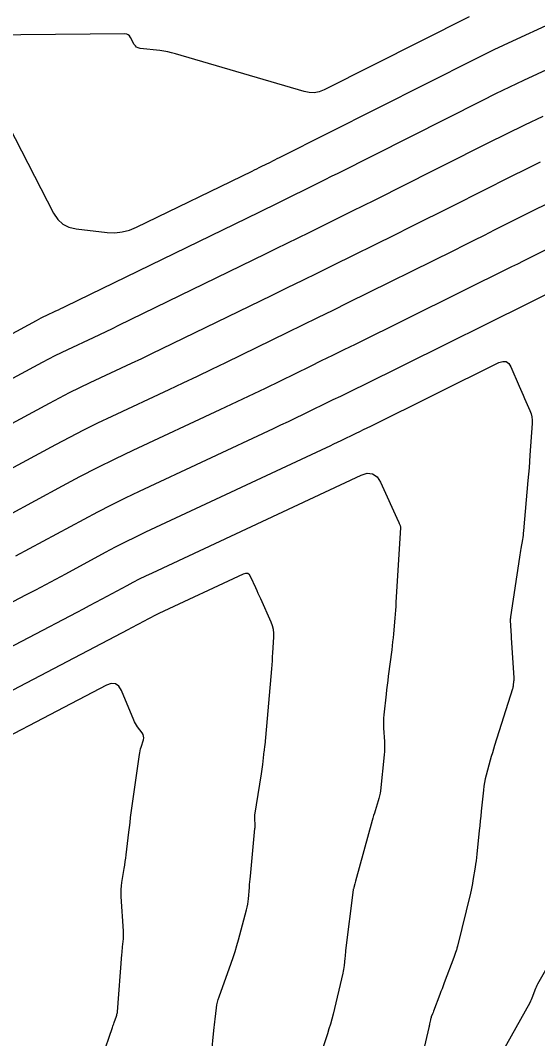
# Model space of a CAD drawing. Extents: x 1354696 to 1366163, y 660729 to 670380.
# Drawn here: x 1360259.9 to 1360287.8, y 664110.4 to 664165.4 of the extents above; entities that cross this region are included whole.
import ezdxf

# ---------------------------------------------------------------- set-up
doc = ezdxf.new("R2010")
doc.units = 0
doc.layers.add('R_Contours', color=7, linetype='Continuous')

msp = doc.modelspace()

# ---------------------------------------------------------------- linework, layer by layer
at = {"layer": 'R_Contours'}
for points in [[(1360284.072, 664165.614), (1360276.239, 664161.67), (1360275.977, 664161.566), (1360275.711, 664161.515), (1360275.44, 664161.517), (1360275.164, 664161.573), (1360268.218, 664163.619), (1360268.011, 664163.675), (1360267.802, 664163.722), (1360267.591, 664163.76), (1360267.379, 664163.788), (1360266.311, 664163.908), (1360266.211, 664163.93), (1360266.126, 664163.974), (1360266.055, 664164.038), (1360265.999, 664164.123), (1360265.802, 664164.504), (1360265.746, 664164.588), (1360265.675, 664164.647), (1360265.59, 664164.682), (1360265.489, 664164.693), (1360252.402, 664164.564)], [(1360259.224, 664159.704), (1360261.644, 664155.002), (1360261.865, 664154.67), (1360262.141, 664154.419), (1360262.474, 664154.25), (1360262.863, 664154.162), (1360264.532, 664153.975), (1360264.944, 664153.957), (1360265.346, 664153.997), (1360265.739, 664154.094), (1360266.121, 664154.249), (1360272.359, 664157.287), (1360272.482, 664157.347), (1360272.606, 664157.407), (1360272.729, 664157.468), (1360272.851, 664157.529), (1360273.343, 664157.772), (1360273.466, 664157.833), (1360273.588, 664157.894), (1360273.711, 664157.955), (1360273.833, 664158.017), (1360284.413, 664163.344), (1360284.914, 664163.593), (1360285.417, 664163.839), (1360285.921, 664164.08), (1360286.428, 664164.317), (1360288.459, 664165.258)], [(1360290.762, 664163.915), (1360287.746, 664162.519), (1360286.994, 664162.167), (1360286.245, 664161.809), (1360285.498, 664161.445), (1360284.755, 664161.074), (1360276.981, 664157.16), (1360276.626, 664156.982), (1360276.272, 664156.804), (1360275.916, 664156.627), (1360275.561, 664156.451), (1360274.139, 664155.747), (1360273.783, 664155.571), (1360273.427, 664155.396), (1360273.071, 664155.221), (1360272.715, 664155.047), (1360262.28, 664149.966), (1360262.149, 664149.903), (1360262.017, 664149.84), (1360261.886, 664149.777), (1360261.754, 664149.715), (1360261.226, 664149.468), (1360261.094, 664149.405), (1360260.963, 664149.341), (1360260.834, 664149.274), (1360260.705, 664149.206), (1360257.272, 664147.351)], [(1360249.43, 664140.695), (1360261.052, 664146.972), (1360261.388, 664147.151), (1360261.726, 664147.324), (1360262.067, 664147.493), (1360262.41, 664147.656), (1360263.788, 664148.301), (1360264.132, 664148.463), (1360264.476, 664148.626), (1360264.819, 664148.791), (1360265.161, 664148.957), (1360273.07, 664152.808), (1360273.66, 664153.096), (1360274.249, 664153.384), (1360274.838, 664153.674), (1360275.427, 664153.965), (1360277.779, 664155.13), (1360278.367, 664155.422), (1360278.955, 664155.714), (1360279.542, 664156.008), (1360280.128, 664156.303), (1360285.096, 664158.804), (1360286.082, 664159.296), (1360287.073, 664159.779), (1360288.067, 664160.254)], [(1360287.897, 664157.756), (1360287.111, 664157.373), (1360286.328, 664156.982), (1360283.202, 664155.409), (1360282.42, 664155.016), (1360281.638, 664154.624), (1360280.855, 664154.234), (1360280.071, 664153.845), (1360276.714, 664152.183), (1360275.893, 664151.777), (1360275.071, 664151.373), (1360274.249, 664150.97), (1360273.425, 664150.568), (1360268.042, 664147.947), (1360267.488, 664147.679), (1360266.934, 664147.413), (1360266.379, 664147.149), (1360265.822, 664146.887), (1360263.595, 664145.844), (1360263.04, 664145.58), (1360262.489, 664145.307), (1360261.942, 664145.027), (1360261.399, 664144.739), (1360252.198, 664139.769)], [(1360288.168, 664155.465), (1360287.618, 664155.19), (1360285.421, 664154.084), (1360284.872, 664153.808), (1360284.322, 664153.533), (1360283.772, 664153.259), (1360283.221, 664152.985), (1360277.514, 664150.16), (1360276.704, 664149.76), (1360275.893, 664149.361), (1360275.082, 664148.963), (1360274.27, 664148.567), (1360270.923, 664146.937), (1360270.158, 664146.567), (1360269.393, 664146.199), (1360268.625, 664145.835), (1360267.857, 664145.473), (1360264.78, 664144.033), (1360264.013, 664143.667), (1360263.252, 664143.291), (1360262.496, 664142.903), (1360261.746, 664142.505), (1360254.967, 664138.843)], [(1360257.736, 664137.918), (1360262.125, 664140.289), (1360263.066, 664140.789), (1360264.015, 664141.274), (1360264.969, 664141.747), (1360265.931, 664142.205), (1360270.63, 664144.405), (1360271.242, 664144.693), (1360271.852, 664144.983), (1360272.462, 664145.275), (1360273.07, 664145.57), (1360275.501, 664146.754), (1360276.109, 664147.05), (1360276.716, 664147.348), (1360277.323, 664147.646), (1360277.929, 664147.946), (1360286.37, 664152.125), (1360286.688, 664152.283), (1360287.006, 664152.441), (1360287.323, 664152.6), (1360287.64, 664152.76), (1360288.908, 664153.398)], [(1360259.6, 664136.505), (1360260.337, 664136.902), (1360263.286, 664138.495), (1360264.026, 664138.888), (1360264.771, 664139.27), (1360265.522, 664139.641), (1360266.278, 664140.002), (1360273.501, 664143.383), (1360273.907, 664143.573), (1360274.312, 664143.766), (1360274.716, 664143.96), (1360275.12, 664144.155), (1360276.733, 664144.941), (1360277.136, 664145.137), (1360277.539, 664145.335), (1360277.941, 664145.533), (1360278.343, 664145.731), (1360289.52, 664151.265)], [(1360254.773, 664131.583), (1360260.146, 664134.396), (1360260.686, 664134.68), (1360261.225, 664134.965), (1360261.763, 664135.252), (1360262.3, 664135.541), (1360264.447, 664136.701), (1360264.986, 664136.987), (1360265.528, 664137.265), (1360266.075, 664137.535), (1360266.625, 664137.798), (1360276.373, 664142.36), (1360276.573, 664142.454), (1360276.772, 664142.549), (1360276.971, 664142.645), (1360277.17, 664142.741), (1360277.964, 664143.128), (1360278.163, 664143.225), (1360278.361, 664143.322), (1360278.559, 664143.419), (1360278.757, 664143.517), (1360285.674, 664146.942), (1360285.881, 664147.01), (1360286.057, 664146.993), (1360286.202, 664146.892), (1360286.317, 664146.707), (1360286.767, 664145.671), (1360286.839, 664145.506), (1360286.911, 664145.341), (1360286.983, 664145.175), (1360287.055, 664145.01), (1360287.345, 664144.349), (1360287.407, 664144.182), (1360287.448, 664144.011), (1360287.467, 664143.836), (1360287.466, 664143.658), (1360287.35, 664141.949), (1360287.326, 664141.604), (1360287.3, 664141.259), (1360287.272, 664140.915), (1360287.242, 664140.571), (1360286.999, 664137.859), (1360286.987, 664137.74), (1360286.974, 664137.621), (1360286.958, 664137.503), (1360286.94, 664137.385), (1360286.863, 664136.913), (1360286.844, 664136.795), (1360286.825, 664136.677), (1360286.807, 664136.558), (1360286.789, 664136.44), (1360286.3, 664133.21), (1360286.297, 664133.194), (1360286.295, 664133.178), (1360286.294, 664133.163), (1360286.293, 664133.147), (1360286.288, 664133.084), (1360286.287, 664133.068), (1360286.287, 664133.052), (1360286.287, 664133.037), (1360286.288, 664133.021), (1360286.317, 664132.466), (1360286.323, 664132.368), (1360286.328, 664132.27), (1360286.334, 664132.172), (1360286.34, 664132.075), (1360286.471, 664129.92), (1360286.473, 664129.87), (1360286.473, 664129.819), (1360286.47, 664129.769), (1360286.466, 664129.719), (1360286.446, 664129.518), (1360286.439, 664129.468), (1360286.43, 664129.419), (1360286.419, 664129.37), (1360286.405, 664129.321), (1360285.442, 664126.268), (1360285.38, 664126.07), (1360285.321, 664125.871), (1360285.263, 664125.672), (1360285.208, 664125.472), (1360284.988, 664124.673), (1360284.938, 664124.472), (1360284.896, 664124.27), (1360284.862, 664124.066), (1360284.837, 664123.86), (1360284.721, 664122.717), (1360284.694, 664122.457), (1360284.668, 664122.198), (1360284.641, 664121.939), (1360284.614, 664121.68), (1360284.479, 664120.397), (1360284.46, 664120.22), (1360284.438, 664120.043), (1360284.413, 664119.866), (1360284.386, 664119.69), (1360284.275, 664118.985), (1360284.246, 664118.809), (1360284.212, 664118.634), (1360284.176, 664118.459), (1360284.135, 664118.286), (1360283.439, 664115.431), (1360283.425, 664115.38), (1360283.411, 664115.329), (1360283.395, 664115.279), (1360283.377, 664115.228), (1360283.305, 664115.029), (1360283.287, 664114.979), (1360283.268, 664114.929), (1360283.25, 664114.879), (1360283.232, 664114.829), (1360282.727, 664113.461), (1360282.667, 664113.299), (1360282.607, 664113.138), (1360282.546, 664112.977), (1360282.485, 664112.816), (1360282.147, 664111.929), (1360282.117, 664111.85), (1360282.086, 664111.771), (1360282.026, 664111.613), (1360282.011, 664111.573), (1360281.998, 664111.533), (1360281.987, 664111.492), (1360281.978, 664111.451), (1360281.934, 664111.237), (1360281.924, 664111.188), (1360281.913, 664111.138), (1360281.902, 664111.089), (1360281.891, 664111.04), (1360281.534, 664109.495)], [(1360255.078, 664129.362), (1360262.914, 664133.463), (1360263.252, 664133.641), (1360263.59, 664133.819), (1360263.927, 664133.999), (1360264.263, 664134.18), (1360265.608, 664134.907), (1360265.945, 664135.086), (1360266.285, 664135.26), (1360266.627, 664135.429), (1360266.972, 664135.594), (1360278.235, 664140.866), (1360278.572, 664140.969), (1360278.86, 664140.938), (1360279.099, 664140.774), (1360279.288, 664140.477), (1360280.254, 664138.344), (1360280.265, 664138.319), (1360280.276, 664138.295), (1360280.287, 664138.27), (1360280.298, 664138.246), (1360280.342, 664138.148), (1360280.351, 664138.123), (1360280.358, 664138.098), (1360280.361, 664138.072), (1360280.361, 664138.046), (1360280.118, 664133.994), (1360280.105, 664133.781), (1360280.09, 664133.568), (1360280.073, 664133.354), (1360280.055, 664133.141), (1360279.981, 664132.289), (1360279.961, 664132.076), (1360279.939, 664131.863), (1360279.915, 664131.651), (1360279.888, 664131.438), (1360279.704, 664130.016), (1360279.673, 664129.772), (1360279.643, 664129.527), (1360279.614, 664129.282), (1360279.587, 664129.037), (1360279.466, 664127.925), (1360279.45, 664127.746), (1360279.442, 664127.567), (1360279.442, 664127.387), (1360279.449, 664127.208), (1360279.492, 664126.489), (1360279.5, 664126.31), (1360279.5, 664126.13), (1360279.492, 664125.951), (1360279.477, 664125.772), (1360279.276, 664123.824), (1360279.258, 664123.686), (1360279.233, 664123.549), (1360279.201, 664123.414), (1360279.163, 664123.28), (1360278.995, 664122.747), (1360278.953, 664122.613), (1360278.913, 664122.48), (1360278.874, 664122.346), (1360278.837, 664122.211), (1360277.939, 664118.936), (1360277.92, 664118.866), (1360277.901, 664118.796), (1360277.85, 664118.608), (1360277.847, 664118.597), (1360277.843, 664118.586), (1360277.84, 664118.575), (1360277.836, 664118.564), (1360277.82, 664118.52), (1360277.817, 664118.509), (1360277.814, 664118.498), (1360277.811, 664118.486), (1360277.81, 664118.475), (1360277.404, 664115.194), (1360277.392, 664115.092), (1360277.381, 664114.991), (1360277.37, 664114.889), (1360277.36, 664114.788), (1360277.321, 664114.381), (1360277.309, 664114.28), (1360277.294, 664114.179), (1360277.275, 664114.079), (1360277.253, 664113.979), (1360276.721, 664111.761), (1360276.654, 664111.493), (1360276.581, 664111.227), (1360276.503, 664110.962), (1360276.42, 664110.699), (1360276.03, 664109.505)], [(1360270.04, 664108.284), (1360270.29, 664110.883), (1360270.305, 664111.036), (1360270.321, 664111.189), (1360270.339, 664111.343), (1360270.357, 664111.496), (1360270.433, 664112.108), (1360270.456, 664112.26), (1360270.487, 664112.41), (1360270.527, 664112.558), (1360270.574, 664112.704), (1360271.223, 664114.517), (1360271.332, 664114.829), (1360271.434, 664115.143), (1360271.53, 664115.46), (1360271.619, 664115.778), (1360272.059, 664117.399), (1360272.095, 664117.546), (1360272.125, 664117.695), (1360272.147, 664117.845), (1360272.162, 664117.996), (1360272.209, 664118.604), (1360272.221, 664118.755), (1360272.234, 664118.907), (1360272.247, 664119.059), (1360272.261, 664119.21), (1360272.509, 664121.784), (1360272.513, 664121.845), (1360272.515, 664121.905), (1360272.515, 664121.966), (1360272.513, 664122.027), (1360272.497, 664122.269), (1360272.495, 664122.33), (1360272.496, 664122.39), (1360272.501, 664122.451), (1360272.509, 664122.511), (1360272.867, 664124.732), (1360272.887, 664124.86), (1360272.905, 664124.988), (1360272.921, 664125.116), (1360272.936, 664125.245), (1360273.015, 664125.964), (1360273.018, 664125.99), (1360273.021, 664126.017), (1360273.024, 664126.044), (1360273.027, 664126.071), (1360273.041, 664126.177), (1360273.044, 664126.204), (1360273.048, 664126.231), (1360273.05, 664126.257), (1360273.053, 664126.284), (1360273.415, 664130.414), (1360273.432, 664130.626), (1360273.449, 664130.839), (1360273.464, 664131.051), (1360273.477, 664131.264), (1360273.528, 664132.115), (1360273.528, 664132.326), (1360273.504, 664132.531), (1360273.454, 664132.733), (1360273.38, 664132.93), (1360272.82, 664134.186), (1360272.754, 664134.333), (1360272.688, 664134.48), (1360272.622, 664134.627), (1360272.555, 664134.774), (1360272.29, 664135.361), (1360272.213, 664135.481), (1360272.117, 664135.547), (1360272.001, 664135.559), (1360271.865, 664135.518), (1360267.319, 664133.39), (1360267.18, 664133.324), (1360267.042, 664133.255), (1360266.905, 664133.185), (1360266.769, 664133.113), (1360266.226, 664132.82), (1360266.09, 664132.747), (1360265.954, 664132.674), (1360265.818, 664132.602), (1360265.681, 664132.53), (1360255.382, 664127.14)], [(1360263.712, 664107.803), (1360264.819, 664111.046), (1360264.841, 664111.111), (1360264.864, 664111.176), (1360264.886, 664111.241), (1360264.909, 664111.305), (1360265.035, 664111.655), (1360265.041, 664111.674), (1360265.048, 664111.694), (1360265.054, 664111.714), (1360265.059, 664111.733), (1360265.081, 664111.813), (1360265.086, 664111.833), (1360265.09, 664111.853), (1360265.093, 664111.873), (1360265.095, 664111.893), (1360265.333, 664114.989), (1360265.341, 664115.093), (1360265.35, 664115.197), (1360265.359, 664115.301), (1360265.369, 664115.405), (1360265.409, 664115.821), (1360265.417, 664115.925), (1360265.42, 664116.028), (1360265.42, 664116.133), (1360265.416, 664116.237), (1360265.297, 664118.121), (1360265.291, 664118.31), (1360265.295, 664118.498), (1360265.309, 664118.686), (1360265.334, 664118.873), (1360265.454, 664119.622), (1360265.484, 664119.809), (1360265.511, 664119.997), (1360265.536, 664120.184), (1360265.559, 664120.372), (1360265.702, 664121.58), (1360265.734, 664121.844), (1360265.767, 664122.108), (1360265.802, 664122.371), (1360265.838, 664122.635), (1360266.278, 664125.774), (1360266.295, 664125.877), (1360266.315, 664125.978), (1360266.339, 664126.079), (1360266.367, 664126.179), (1360266.487, 664126.576), (1360266.505, 664126.674), (1360266.501, 664126.767), (1360266.474, 664126.857), (1360266.424, 664126.943), (1360266.176, 664127.281), (1360266.117, 664127.367), (1360266.063, 664127.456), (1360266.015, 664127.548), (1360265.972, 664127.643), (1360265.311, 664129.232), (1360265.167, 664129.473), (1360264.983, 664129.602), (1360264.759, 664129.621), (1360264.494, 664129.527), (1360255.687, 664124.918)], [(1360288.548, 664114.763), (1360287.76, 664113.389), (1360287.716, 664113.308), (1360287.676, 664113.226), (1360287.64, 664113.142), (1360287.607, 664113.056), (1360287.485, 664112.709), (1360287.452, 664112.623), (1360287.416, 664112.538), (1360287.376, 664112.455), (1360287.333, 664112.374), (1360282.15, 664103.093)]]:
    msp.add_lwpolyline(points, dxfattribs=at)

doc.saveas('drawing.dxf')
